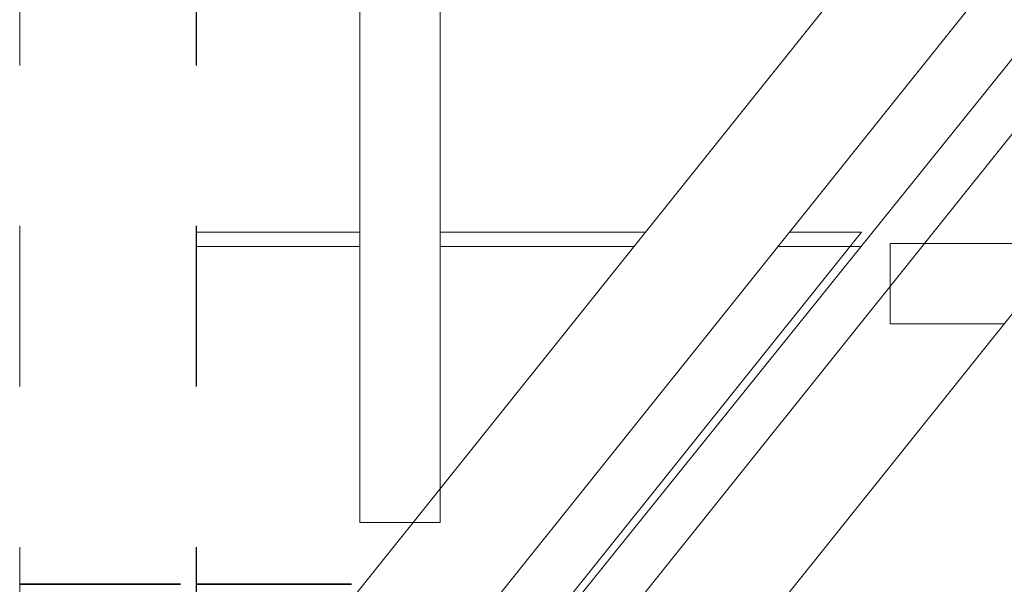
# Model space of a CAD drawing. Header units: metres. Extents: x -16.9 to 14.1, y -9.7 to 11.
# Tile 644 of 656: x 6.869 to 7.482, y 1.054 to 1.405. Entities that reach past the tile are written whole.
import ezdxf

# ---------------------------------------------------------------- set-up
doc = ezdxf.new("R2010")
doc.units = ezdxf.units.M
doc.linetypes.add('Projeté', pattern=[0.003969, 0.002381, -0.001587])
doc.linetypes.add('Tiret', pattern=[0.00635, 0.003175, -0.003175])
for name, color, linetype, lineweight in [('A-DETL-GENF', 92, 'Continuous', 18), ('A-DETL-MEDM', 33, 'Continuous', 35), ('A-ROOF', 132, 'Continuous', 18), ('A-WALL-HDLN', 110, 'Tiret', 25), ('S-BEAM', 12, 'Continuous', 18), ('S-BEAM-HDLN', 1, 'Tiret', 18)]:
    doc.layers.add(name, color=color, linetype=linetype, lineweight=lineweight)

# ---------------------------------------------------------------- blocks, each defined once
blk = doc.blocks.new('Porte - 62 205-4691313-PH R_1 PROJET toiture haute')
at = {"layer": 'A-DETL-GENF', "linetype": 'Projeté'}
for p, q in [((0.34181, 0.055), (-0.35819, 0.055)), ((-0.35819, -0.055), (0.34181, -0.055))]:
    blk.add_line(p, q, dxfattribs=at)
at = {"layer": 'A-DETL-MEDM'}
for p, q in [((-0.35819, 0.055), (-0.35819, -0.055)), ((0.34181, -0.055), (0.34181, 0.055))]:
    blk.add_line(p, q, dxfattribs=at)

msp = doc.modelspace()

# ---------------------------------------------------------------- linework, layer by layer
at = {"layer": 'A-ROOF'}
for p, q in [((8.31602, 2.41086), (6.97914, 0.74996)), ((6.97914, 0.75561), (7.39324, 1.27303)), ((7.08087, 1.27303), (6.97914, 1.27303)), ((7.25876, 1.27303), (7.13087, 1.27303)), ((7.39324, 1.27303), (7.34841, 1.27303)), ((6.97914, 1.26402), (7.08087, 1.26402)), ((7.13087, 1.26402), (7.25154, 1.26402)), ((7.3412, 1.26402), (7.39291, 1.26402))]:
    msp.add_line(p, q, dxfattribs=at)
at = {"layer": 'A-WALL-HDLN'}
msp.add_line((6.97914, 0.77691), (6.97914, 1.47691), dxfattribs=at)
at = {"layer": 'S-BEAM'}
for p, q in [((8.20241, 2.45215), (6.97914, 0.92365)), ((8.29207, 2.45215), (6.97914, 0.81162)), ((6.98124, 0.70222), (8.38172, 2.45215)), ((7.0709, 0.70222), (8.47138, 2.45215)), ((7.08087, 1.09215), (7.08087, 2.45215)), ((7.13087, 1.11323), (7.13087, 2.45215)), ((7.41114, 1.26591), (7.41114, 1.23938)), ((7.43237, 1.26591), (7.41114, 1.26591)), ((7.08087, 1.09215), (7.11399, 1.09215))]:
    msp.add_line(p, q, dxfattribs=at)
at = {"layer": 'S-BEAM', "color": 1, "linetype": 'Tiret', "lineweight": 35}
msp.add_line((6.97914, 1.05368), (7.07565, 1.05368), dxfattribs=at)
at = {"layer": 'S-BEAM-HDLN'}
for p, q in [((7.52199, 1.26591), (7.43241, 1.26591)), ((7.41114, 1.23933), (7.41114, 1.21591)), ((7.48217, 1.21591), (7.41114, 1.21591)), ((7.13087, 1.09215), (7.13087, 1.11319)), ((7.11404, 1.09215), (7.13087, 1.09215))]:
    msp.add_line(p, q, dxfattribs=at)
at = {"layer": 'S-BEAM-HDLN', "lineweight": 35}
msp.add_line((6.86919, 1.05368), (6.97909, 1.05368), dxfattribs=at)

# ---------------------------------------------------------------- block references
at = {"layer": 'A-DETL-MEDM', "rotation": 269.9999999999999}
msp.add_blockref('Porte - 62 205-4691313-PH R_1 PROJET toiture haute', (6.92414, 1.11872), dxfattribs=at)

doc.saveas('drawing.dxf')
